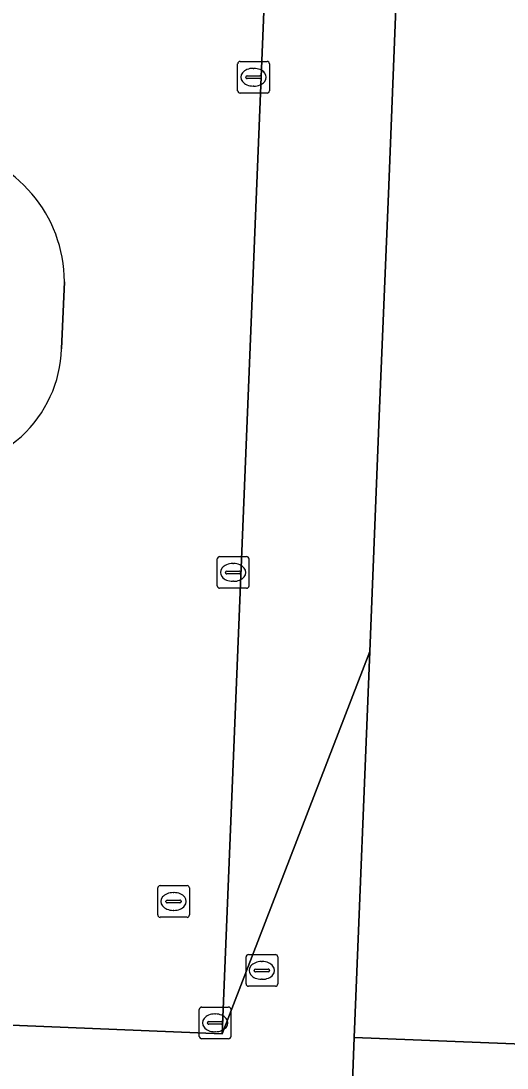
# Model space of a CAD drawing. Extents: x 160888 to 161385, y 386490 to 386908.
# Drawn here: x 161126.05 to 161141.39, y 386757.01 to 386790.05 of the extents above; entities that cross this region are included whole.
import ezdxf

# ---------------------------------------------------------------- set-up
doc = ezdxf.new("R2010")
doc.units = 0
for name, color, linetype in [('IMGEO_Brandkraan', 7, 'Continuous'), ('IMGEO_Groenvoorziening', 7, 'Continuous'), ('IMGEO_Kolk', 7, 'Continuous'), ('IMGEO_Pand', 7, 'Continuous'), ('IMGEO_Rijbaan_lokaal_open', 7, 'Continuous'), ('IMGEO_Rioolput', 7, 'Continuous'), ('IMGEO_Voetpad_open', 7, 'Continuous')]:
    doc.layers.add(name, color=color, linetype=linetype)

msp = doc.modelspace()

# ---------------------------------------------------------------- linework, layer by layer
at = {"layer": 'IMGEO_Brandkraan'}
for p, q in [((161133.157, 386759.662), (161133.157, 386760.514)), ((161133.232, 386760.588), (161134.084, 386760.588)), ((161134.158, 386760.514), (161134.158, 386759.662)), ((161133.416, 386760.082), (161133.416, 386760.094)), ((161133.459, 386760.131), (161133.857, 386760.131)), ((161133.645, 386760.368), (161133.67, 386760.368)), ((161133.9, 386760.094), (161133.9, 386760.082)), ((161133.854, 386760.045), (161133.456, 386760.045)), ((161133.668, 386759.808), (161133.643, 386759.808)), ((161134.084, 386759.588), (161133.232, 386759.588))]:
    msp.add_line(p, q, dxfattribs=at)
for points in [[(161133.157, 386759.662), (161133.157, 386760.514)], [(161133.232, 386760.588), (161134.084, 386760.588)], [(161134.158, 386760.514), (161134.158, 386759.662)], [(161134.084, 386759.588), (161133.232, 386759.588)]]:
    msp.add_lwpolyline(points, dxfattribs=at)
for centre, radius, start, end in [((161133.234, 386760.512), 0.0765, 91.552, 178.448), ((161133.234, 386760.512), 0.0765, 91.552, 178.448), ((161134.082, 386760.512), 0.0765, 1.552, 88.448), ((161134.082, 386760.512), 0.0765, 1.552, 88.448), ((161133.456, 386760.091), 0.0403, 85.8775, 175.7526), ((161133.453, 386760.081), 0.0366, 178.938, 274.7102), ((161133.857, 386760.088), 0.043, 264.8664, 352.4533), ((161133.861, 386760.093), 0.0386, 1.7309, 96.639), ((161133.234, 386759.664), 0.0765, 181.552, 268.448), ((161133.234, 386759.664), 0.0765, 181.552, 268.448), ((161134.082, 386759.664), 0.0765, 271.552, 358.448), ((161134.082, 386759.664), 0.0765, 271.552, 358.448)]:
    msp.add_arc(centre, radius, start, end, dxfattribs=at)
for centre, major_axis, ratio, start_param, end_param in [((161133.644, 386760.088), (-0.387, 0.002), 0.722429, 4.712389, 7.853982), ((161133.669, 386760.088), (-0.39, 0.002), 0.717154, 1.570796, 4.712389)]:
    msp.add_ellipse(centre, major_axis=major_axis, ratio=ratio, start_param=start_param, end_param=end_param, dxfattribs=at)
at = {"layer": 'IMGEO_Groenvoorziening'}
msp.add_lwpolyline([(161127.338, 386779.703), (161127.427, 386781.819)], dxfattribs=at)
for centre, radius, start, end in [((161123.109, 386781.797), 4.318, 0.2918, 80.5243), ((161123.421, 386779.832), 3.919, 266.8246, 358.1134)]:
    msp.add_arc(centre, radius, start, end, dxfattribs=at)
at = {"layer": 'IMGEO_Kolk'}
for p, q in [((161132.893, 386787.848), (161132.893, 386788.7)), ((161132.968, 386788.774), (161133.82, 386788.774)), ((161133.381, 386788.554), (161133.406, 386788.554)), ((161133.894, 386788.7), (161133.894, 386787.848)), ((161133.152, 386788.268), (161133.152, 386788.28)), ((161133.59, 386788.231), (161133.192, 386788.231)), ((161133.195, 386788.317), (161133.593, 386788.317)), ((161133.636, 386788.28), (161133.636, 386788.268)), ((161133.404, 386787.994), (161133.379, 386787.994)), ((161133.82, 386787.774), (161132.968, 386787.774)), ((161132.25, 386772.221), (161132.25, 386773.073)), ((161132.325, 386773.147), (161133.177, 386773.147)), ((161133.251, 386773.073), (161133.251, 386772.221)), ((161132.509, 386772.641), (161132.509, 386772.653)), ((161132.552, 386772.69), (161132.95, 386772.69)), ((161132.738, 386772.927), (161132.763, 386772.927)), ((161132.993, 386772.653), (161132.993, 386772.641)), ((161132.947, 386772.604), (161132.549, 386772.604)), ((161132.761, 386772.367), (161132.736, 386772.367)), ((161133.177, 386772.147), (161132.325, 386772.147)), ((161131.682, 386758.008), (161131.682, 386758.86)), ((161131.757, 386758.934), (161132.609, 386758.934)), ((161132.683, 386758.86), (161132.683, 386758.008)), ((161131.941, 386758.428), (161131.941, 386758.44)), ((161131.984, 386758.477), (161132.382, 386758.477)), ((161132.17, 386758.714), (161132.195, 386758.714)), ((161132.425, 386758.44), (161132.425, 386758.428)), ((161132.379, 386758.391), (161131.981, 386758.391)), ((161132.193, 386758.154), (161132.168, 386758.154)), ((161132.609, 386757.934), (161131.757, 386757.934))]:
    msp.add_line(p, q, dxfattribs=at)
for points in [[(161132.893, 386787.848), (161132.893, 386788.7)], [(161132.968, 386788.774), (161133.82, 386788.774)], [(161133.894, 386788.7), (161133.894, 386787.848)], [(161133.82, 386787.774), (161132.968, 386787.774)], [(161132.25, 386772.221), (161132.25, 386773.073)], [(161132.325, 386773.147), (161133.177, 386773.147)], [(161133.251, 386773.073), (161133.251, 386772.221)], [(161133.177, 386772.147), (161132.325, 386772.147)], [(161131.682, 386758.008), (161131.682, 386758.86)], [(161131.757, 386758.934), (161132.609, 386758.934)], [(161132.683, 386758.86), (161132.683, 386758.008)], [(161132.609, 386757.934), (161131.757, 386757.934)]]:
    msp.add_lwpolyline(points, dxfattribs=at)
for centre, radius, start, end in [((161132.97, 386788.698), 0.0765, 91.552, 178.448), ((161132.97, 386788.698), 0.0765, 91.552, 178.448), ((161133.818, 386788.698), 0.0765, 1.552, 88.448), ((161133.818, 386788.698), 0.0765, 1.552, 88.448), ((161133.192, 386788.277), 0.0403, 85.8775, 175.7526), ((161133.189, 386788.267), 0.0366, 178.938, 274.7102), ((161133.593, 386788.274), 0.043, 264.8664, 352.4533), ((161133.597, 386788.279), 0.0386, 1.7309, 96.639), ((161132.97, 386787.85), 0.0765, 181.552, 268.448), ((161132.97, 386787.85), 0.0765, 181.552, 268.448), ((161133.818, 386787.85), 0.0765, 271.552, 358.448), ((161133.818, 386787.85), 0.0765, 271.552, 358.448), ((161132.327, 386773.071), 0.0765, 91.552, 178.448), ((161132.327, 386773.071), 0.0765, 91.552, 178.448), ((161133.175, 386773.071), 0.0765, 1.552, 88.448), ((161133.175, 386773.071), 0.0765, 1.552, 88.448), ((161132.549, 386772.65), 0.0403, 85.8775, 175.7526), ((161132.546, 386772.64), 0.0366, 178.938, 274.7102), ((161132.95, 386772.647), 0.043, 264.8664, 352.4533), ((161132.954, 386772.652), 0.0386, 1.7309, 96.639), ((161132.327, 386772.223), 0.0765, 181.552, 268.448), ((161132.327, 386772.223), 0.0765, 181.552, 268.448), ((161133.175, 386772.223), 0.0765, 271.552, 358.448), ((161133.175, 386772.223), 0.0765, 271.552, 358.448), ((161131.759, 386758.858), 0.0765, 91.552, 178.448), ((161131.759, 386758.858), 0.0765, 91.552, 178.448), ((161132.607, 386758.858), 0.0765, 1.552, 88.448), ((161132.607, 386758.858), 0.0765, 1.552, 88.448), ((161131.981, 386758.437), 0.0403, 85.8775, 175.7526), ((161131.978, 386758.427), 0.0366, 178.938, 274.7102), ((161132.382, 386758.434), 0.043, 264.8664, 352.4533), ((161132.386, 386758.439), 0.0386, 1.7309, 96.639), ((161131.759, 386758.01), 0.0765, 181.552, 268.448), ((161131.759, 386758.01), 0.0765, 181.552, 268.448), ((161132.607, 386758.01), 0.0765, 271.552, 358.448), ((161132.607, 386758.01), 0.0765, 271.552, 358.448)]:
    msp.add_arc(centre, radius, start, end, dxfattribs=at)
for centre, major_axis, ratio, start_param, end_param in [((161133.38, 386788.274), (-0.387, 0.002), 0.722429, 4.712389, 7.853982), ((161133.405, 386788.274), (-0.39, 0.002), 0.717154, 1.570796, 4.712389), ((161132.737, 386772.647), (-0.387, 0.002), 0.722429, 4.712389, 7.853982), ((161132.762, 386772.647), (-0.39, 0.002), 0.717154, 1.570796, 4.712389), ((161132.169, 386758.434), (-0.387, 0.002), 0.722429, 4.712389, 7.853982), ((161132.194, 386758.434), (-0.39, 0.002), 0.717154, 1.570796, 4.712389)]:
    msp.add_ellipse(centre, major_axis=major_axis, ratio=ratio, start_param=start_param, end_param=end_param, dxfattribs=at)
at = {"layer": 'IMGEO_Pand'}
msp.add_lwpolyline([(161139.487, 386830.001), (161139.114, 386820.799), (161139.102, 386820.494), (161138.818, 386813.477), (161138.527, 386806.308), (161138.037, 386794.207), (161137.648, 386784.596), (161137.363, 386777.579), (161137.063, 386770.156), (161136.569, 386757.969), (161156.498, 386757.182), (161158.228, 386758.915), (161158.648, 386769.233), (161158.95, 386776.656), (161159.236, 386783.673), (161159.627, 386793.285), (161160.119, 386805.384), (161160.411, 386812.554), (161160.709, 386819.875), (161161.282, 386833.963), (161143.958, 386834.674), (161139.684, 386834.849)], close=True, dxfattribs=at)
at = {"layer": 'IMGEO_Rijbaan_lokaal_open'}
for points in [[(161123.471, 386765.083), (161122.754, 386764.747), (161121.166, 386764.598), (161120.987, 386764.606), (161099.456, 386765.491), (161096.312, 386765.62), (161077.44, 386766.396), (161074.326, 386766.524), (161051.361, 386767.468), (161051.127, 386761.313), (161096.837, 386759.553), (161132.404, 386758.088), (161135.202, 386826.738)], [(161127.427, 386781.819), (161127.338, 386779.703)]]:
    msp.add_lwpolyline(points, dxfattribs=at)
for centre, radius, start, end in [((161123.109, 386781.797), 4.318, 0.2918, 80.5243), ((161123.421, 386779.832), 3.919, 266.8246, 358.1134)]:
    msp.add_arc(centre, radius, start, end, dxfattribs=at)
at = {"layer": 'IMGEO_Rioolput'}
for p, q in [((161130.446, 386762.764), (161131.298, 386762.764)), ((161130.371, 386761.838), (161130.371, 386762.69)), ((161130.859, 386762.544), (161130.884, 386762.544)), ((161131.372, 386762.69), (161131.372, 386761.838)), ((161130.63, 386762.258), (161130.63, 386762.27)), ((161131.068, 386762.221), (161130.67, 386762.221)), ((161130.673, 386762.307), (161131.071, 386762.307)), ((161131.114, 386762.27), (161131.114, 386762.258)), ((161131.298, 386761.764), (161130.446, 386761.764)), ((161130.882, 386761.984), (161130.857, 386761.984))]:
    msp.add_line(p, q, dxfattribs=at)
for points in [[(161130.446, 386762.764), (161131.298, 386762.764)], [(161130.371, 386761.838), (161130.371, 386762.69)], [(161131.372, 386762.69), (161131.372, 386761.838)], [(161131.298, 386761.764), (161130.446, 386761.764)]]:
    msp.add_lwpolyline(points, dxfattribs=at)
for centre, radius, start, end in [((161130.448, 386762.688), 0.0765, 91.552, 178.448), ((161130.448, 386762.688), 0.0765, 91.552, 178.448), ((161131.296, 386762.688), 0.0765, 1.552, 88.448), ((161131.296, 386762.688), 0.0765, 1.552, 88.448), ((161130.67, 386762.267), 0.0403, 85.8775, 175.7526), ((161130.667, 386762.257), 0.0366, 178.938, 274.7102), ((161131.071, 386762.264), 0.043, 264.8664, 352.4533), ((161131.075, 386762.269), 0.0386, 1.7309, 96.639), ((161130.448, 386761.84), 0.0765, 181.552, 268.448), ((161130.448, 386761.84), 0.0765, 181.552, 268.448), ((161131.296, 386761.84), 0.0765, 271.552, 358.448), ((161131.296, 386761.84), 0.0765, 271.552, 358.448)]:
    msp.add_arc(centre, radius, start, end, dxfattribs=at)
for centre, major_axis, ratio, start_param, end_param in [((161130.858, 386762.264), (-0.387, 0.002), 0.722429, 4.712389, 7.853982), ((161130.883, 386762.264), (-0.39, 0.002), 0.717154, 1.570796, 4.712389)]:
    msp.add_ellipse(centre, major_axis=major_axis, ratio=ratio, start_param=start_param, end_param=end_param, dxfattribs=at)
at = {"layer": 'IMGEO_Voetpad_open'}
for points in [[(161135.202, 386826.738), (161132.404, 386758.088), (161137.063, 386770.156), (161137.363, 386777.579), (161137.648, 386784.596), (161138.037, 386794.207), (161138.527, 386806.308)], [(161067.82, 386734.914), (161068.422, 386750), (161068.579, 386753.93), (161067.08, 386753.989), (161067.267, 386758.696), (161068.766, 386758.636), (161068.761, 386758.511), (161088.742, 386757.7), (161088.151, 386743.344), (161090.349, 386743.254), (161090.937, 386757.602), (161136.481, 386755.736), (161136.569, 386757.969), (161137.063, 386770.156), (161132.404, 386758.088), (161096.837, 386759.553), (161051.127, 386761.313)]]:
    msp.add_lwpolyline(points, dxfattribs=at)
msp.add_lwpolyline([(161136.481, 386755.736), (161138.515, 386755.653), (161158.078, 386754.881), (161158.228, 386758.915), (161156.498, 386757.182), (161136.569, 386757.969)], close=True, dxfattribs=at)

doc.saveas('drawing.dxf')
